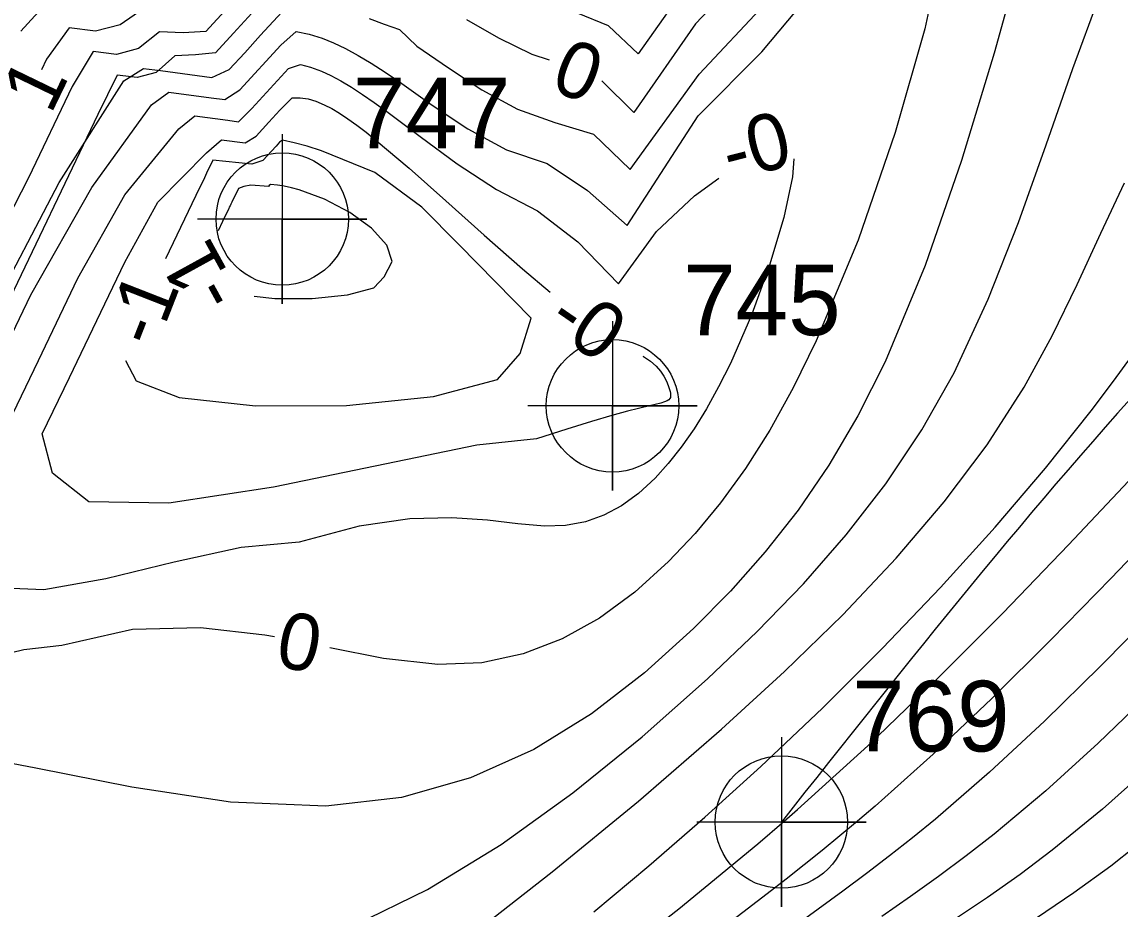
# Model space of a CAD drawing. Extents: x 2602990 to 2605851, y 618069 to 619180.
# Drawn here: x 2603876.92 to 2603915.79, y 618291.51 to 618322.91 of the extents above; entities that cross this region are included whole.
import ezdxf

# ---------------------------------------------------------------- set-up
doc = ezdxf.new("R2010")
doc.units = 0
for name, color, linetype in [('DTM Contours Major', 7, 'Continuous'), ('DTM Contours Major Text', 7, 'Continuous'), ('DTM Contours Minor', 7, 'Continuous'), ('DTM Contours Minor Text', 7, 'Continuous'), ('Exist DTM Breakline', 7, 'Continuous'), ('Exist DTM Breakline Cogo Number', 7, 'Continuous'), ('Exist DTM Breakline Cogo Point CELL', 7, 'Continuous'), ('Exist DTM Regular Point CELL', 7, 'Continuous'), ('Exist DTM Regular Point Cogo Number', 7, 'Continuous')]:
    doc.layers.add(name, color=color, linetype=linetype)

# ---------------------------------------------------------------- blocks, each defined once
blk = doc.blocks.new('EXIST DTM BREAKLINE COGO POINT')
at = {"layer": 'Exist DTM Breakline Cogo Point CELL'}
blk.add_lwpolyline([(0, 0.06), (0, -0.06), (0, 0), (0.06, 0), (-0.06, 0)], dxfattribs=at)
blk.add_circle((0, 0), 0.04688, dxfattribs=at)
blk = doc.blocks.new('EXIST DTM REGULAR POINT')
at = {"layer": 'Exist DTM Regular Point CELL'}
blk.add_lwpolyline([(0, 0.06), (0, -0.06), (0, 0), (0.06, 0), (-0.06, 0)], dxfattribs=at)
blk.add_circle((0, 0), 0.04688, dxfattribs=at)

msp = doc.modelspace()

# ---------------------------------------------------------------- linework, layer by layer
at = {"layer": 'DTM Contours Major'}
for points in [[(2603909.557, 618325.812), (2603908.875, 618322.669), (2603907.827, 618318.998), (2603906.514, 618315.186), (2603905.038, 618311.622), (2603904.223, 618309.958), (2603903.389, 618308.459), (2603902.532, 618307.108), (2603901.651, 618305.894), (2603900.744, 618304.8), (2603899.808, 618303.813), (2603898.612, 618302.732), (2603897.36, 618301.813), (2603896.045, 618301.075), (2603894.658, 618300.541), (2603893.191, 618300.23), (2603891.636, 618300.164), (2603889.72, 618300.385), (2603887.817, 618300.763)], [(2603875.352, 618309.357), (2603877.234, 618313.254), (2603879.386, 618317.046), (2603881.499, 618319.973), (2603882.118, 618320.431), (2603883.61, 618320.228), (2603884.104, 618320.166), (2603884.632, 618320.505), (2603886.079, 618322.089), (2603886.629, 618322.577), (2603887.079, 618322.484), (2603887.544, 618322.337), (2603887.95, 618322.172), (2603888.374, 618321.969), (2603888.817, 618321.729), (2603889.283, 618321.452), (2603889.772, 618321.138), (2603890.287, 618320.787), (2603891.443, 618319.967), (2603892.707, 618319.124), (2603894.067, 618318.39), (2603895.512, 618317.896), (2603896.942, 618316.945), (2603898.342, 618315.71), (2603900.859, 618319.588), (2603903.104, 618321.848), (2603905.196, 618324.358)], [(2603885.854, 618301.144), (2603885.515, 618301.209), (2603883.233, 618301.47), (2603880.835, 618301.403), (2603878.326, 618300.836), (2603876.979, 618300.681), (2603875.656, 618300.366), (2603874.432, 618300.035), (2603873.38, 618299.833), (2603872.574, 618299.905), (2603872.088, 618300.393)], [(2603917.184, 618294.398), (2603915.459, 618293.026), (2603914.155, 618292.084), (2603912.83, 618291.192)]]:
    msp.add_lwpolyline(points, dxfattribs=at)
at = {"layer": 'DTM Contours Minor'}
for points in [[(2603912.355, 618325.506), (2603911.332, 618321.811), (2603910.179, 618318.005), (2603908.892, 618314.294), (2603907.469, 618310.882), (2603906.504, 618308.968), (2603905.479, 618307.226), (2603904.39, 618305.63), (2603903.232, 618304.15), (2603902, 618302.761), (2603900.69, 618301.436), (2603898.96, 618299.87), (2603897.083, 618298.424), (2603895.037, 618297.164), (2603892.801, 618296.155), (2603890.354, 618295.462), (2603887.675, 618295.151), (2603884.303, 618295.299), (2603880.809, 618295.821), (2603877.407, 618296.493), (2603874.315, 618297.092)], [(2603902.812, 618325.013), (2603900.76, 618322.848), (2603898.581, 618319.711), (2603897.447, 618320.828)], [(2603900.698, 618324.581), (2603898.736, 618321.783), (2603897.683, 618322.771), (2603896.58, 618323.224)], [(2603884.898, 618324.186), (2603883.427, 618322.568), (2603882.624, 618322.52), (2603881.785, 618322.563), (2603881.037, 618321.974), (2603880.26, 618321.759), (2603879.438, 618321.868), (2603878.698, 618320.63), (2603877.148, 618317.391), (2603875.572, 618314.327)], [(2603876.62, 618288.906), (2603877.475, 618289.263), (2603878.708, 618289.413), (2603882.036, 618289.515), (2603883.996, 618289.679), (2603886.063, 618290.06), (2603888.661, 618290.931), (2603891.279, 618292.204), (2603893.88, 618293.796), (2603896.423, 618295.624), (2603898.87, 618297.606), (2603901.183, 618299.658), (2603902.939, 618301.332), (2603904.579, 618303.024), (2603906.098, 618304.76), (2603907.496, 618306.566), (2603908.768, 618308.468), (2603909.914, 618310.492), (2603911.125, 618313.093), (2603912.197, 618315.815), (2603913.177, 618318.567), (2603914.115, 618321.259), (2603915.056, 618323.798)], [(2603869.132, 618297.121), (2603869.74, 618298.862), (2603871.223, 618302.511), (2603873.311, 618307.3), (2603875.737, 618312.461), (2603878.231, 618317.225), (2603880.524, 618320.824), (2603881.216, 618321.268), (2603881.825, 618321.192), (2603883.636, 618320.945), (2603884.25, 618321.222), (2603884.804, 618321.82), (2603885.362, 618322.438), (2603886.571, 618323.76)], [(2603877.748, 618323.535), (2603876.877, 618322.582)], [(2603889.21, 618323.03), (2603889.739, 618322.833), (2603890.287, 618322.646), (2603890.895, 618322.051), (2603892.011, 618321.289), (2603893.2, 618320.505), (2603894.459, 618319.818), (2603895.782, 618319.35), (2603897.147, 618318.935), (2603898.445, 618317.693), (2603900.893, 618321.064), (2603903.214, 618323.543)], [(2603885.051, 618323.226), (2603884.408, 618322.515), (2603883.763, 618321.813), (2603883.064, 618321.744), (2603882.33, 618321.716), (2603881.67, 618321.118), (2603880.997, 618320.94), (2603880.285, 618321.033), (2603879.606, 618319.633), (2603876.236, 618312.608)], [(2603881.232, 618323.382), (2603880.396, 618322.809), (2603879.521, 618322.58), (2603878.592, 618322.699), (2603877.789, 618321.598), (2603877.606, 618321.22)], [(2603895.592, 618321.56), (2603894.976, 618321.762), (2603893.799, 618322.339), (2603892.662, 618322.987)], [(2603874.781, 618305.287), (2603877.499, 618310.931), (2603878.894, 618313.845), (2603880.561, 618316.786), (2603882.475, 618319.123), (2603883.031, 618319.589), (2603884.2, 618319.436), (2603884.585, 618319.379), (2603885.059, 618319.845), (2603886.354, 618321.261), (2603886.773, 618321.405), (2603887.137, 618321.31), (2603887.516, 618321.168), (2603887.85, 618321.012), (2603888.203, 618320.823), (2603888.577, 618320.602), (2603888.972, 618320.348), (2603889.39, 618320.061), (2603889.834, 618319.743), (2603891.018, 618318.854), (2603892.324, 618317.893), (2603893.718, 618316.976), (2603895.162, 618316.221), (2603896.595, 618315.123), (2603898.033, 618313.643), (2603899.377, 618315.49), (2603900.728, 618316.757), (2603901.583, 618317.385)], [(2603878.001, 618306.937), (2603877.633, 618308.33), (2603878.595, 618310.322), (2603879.562, 618312.342), (2603880.561, 618314.411), (2603881.728, 618316.53), (2603883.45, 618318.273), (2603883.976, 618318.739), (2603884.823, 618318.628), (2603885.203, 618318.869), (2603885.651, 618319.365), (2603886.045, 618319.79), (2603886.484, 618320.222), (2603886.766, 618320.23), (2603887.043, 618320.192), (2603887.325, 618320.109), (2603887.62, 618319.983), (2603887.882, 618319.845), (2603888.159, 618319.679), (2603888.454, 618319.483), (2603888.767, 618319.258), (2603889.101, 618319.004), (2603889.457, 618318.72), (2603890.625, 618317.731), (2603891.923, 618316.581), (2603893.284, 618315.363), (2603894.638, 618314.169), (2603895.616, 618313.344)], [(2603894.551, 618311.173), (2603894.943, 618312.425), (2603893.684, 618313.71), (2603892.392, 618315.017), (2603891.077, 618316.359), (2603889.411, 618317.578), (2603887.523, 618318.35), (2603887.017, 618318.513), (2603886.557, 618318.636), (2603886.139, 618318.722), (2603886.038, 618318.66), (2603885.971, 618318.588), (2603885.915, 618318.517), (2603885.442, 618318.001), (2603885.058, 618317.88), (2603883.676, 618318.017), (2603883.451, 618317.561), (2603883.375, 618317.394), (2603883.257, 618317.147), (2603883.199, 618317.034), (2603881.993, 618314.527)], [(2603904.242, 618318.065), (2603904.195, 618317.431), (2603903.882, 618315.988), (2603903.381, 618314.308), (2603902.738, 618312.537), (2603901.997, 618310.827), (2603901.58, 618309.994), (2603901.15, 618309.221), (2603900.709, 618308.509), (2603900.258, 618307.861), (2603899.797, 618307.278), (2603899.33, 618306.762), (2603898.746, 618306.221), (2603898.145, 618305.783), (2603897.519, 618305.449), (2603896.861, 618305.217), (2603896.161, 618305.089), (2603895.413, 618305.062), (2603894.469, 618305.144), (2603893.396, 618305.273), (2603892.139, 618305.361), (2603890.645, 618305.32), (2603888.859, 618305.061), (2603886.73, 618304.494), (2603884.681, 618304.306), (2603882.309, 618303.789), (2603879.886, 618303.204), (2603877.687, 618302.814), (2603875.982, 618302.88)], [(2603892.652, 618290.458), (2603895.685, 618292.83), (2603898.739, 618295.336), (2603901.681, 618297.879), (2603903.911, 618299.916), (2603905.973, 618301.927), (2603907.86, 618303.926), (2603909.566, 618305.927), (2603911.082, 618307.943), (2603912.4, 618309.989), (2603913.389, 618311.797), (2603914.276, 618313.618), (2603915.111, 618315.431), (2603915.947, 618317.216)], [(2603889.74, 618313.894), (2603890.021, 618314.426), (2603889.833, 618315.013), (2603889.294, 618315.608), (2603888.519, 618316.163), (2603887.625, 618316.633), (2603886.727, 618316.97), (2603886.461, 618317.042), (2603886.205, 618317.096), (2603885.958, 618317.134), (2603885.721, 618317.157), (2603885.67, 618317.124), (2603885.639, 618317.088), (2603885.014, 618317.131), (2603884.768, 618317.087), (2603884.578, 618317.017), (2603884.343, 618316.531), (2603884.306, 618316.464), (2603884.282, 618316.404), (2603884.25, 618316.35), (2603884.237, 618316.305), (2603884.011, 618315.846), (2603883.859, 618315.523)], [(2603885.136, 618313.199), (2603885.865, 618313.124), (2603887.193, 618313.124), (2603888.44, 618313.25), (2603889.368, 618313.505), (2603889.74, 618313.894)], [(2603897.166, 618291.411), (2603899.113, 618293.045), (2603901.09, 618294.764), (2603903.075, 618296.561), (2603905.253, 618298.626), (2603907.383, 618300.745), (2603909.431, 618302.888), (2603911.366, 618305.023), (2603913.156, 618307.12), (2603914.77, 618309.148), (2603915.559, 618310.2), (2603917.052, 618312.244)], [(2603898.898, 618311.084), (2603898.925, 618311.068), (2603899.162, 618310.904), (2603899.363, 618310.728), (2603899.521, 618310.549), (2603899.642, 618310.372), (2603899.733, 618310.201), (2603899.798, 618310.042), (2603899.861, 618309.833), (2603899.874, 618309.772), (2603899.88, 618309.716), (2603899.88, 618309.666), (2603899.871, 618309.621), (2603899.853, 618309.581), (2603899.816, 618309.538), (2603899.756, 618309.499), (2603899.666, 618309.461), (2603899.538, 618309.421), (2603899.138, 618309.319), (2603898.359, 618309.129), (2603897.794, 618308.979), (2603897.083, 618308.774), (2603896.203, 618308.503), (2603895.134, 618308.152), (2603893.018, 618307.933), (2603885.816, 618306.44), (2603882.117, 618305.882), (2603879.281, 618305.929), (2603878.001, 618306.937)], [(2603880.587, 618310.926), (2603880.957, 618310.209), (2603882.481, 618309.619), (2603885.186, 618309.329), (2603888.41, 618309.339), (2603891.487, 618309.649), (2603893.756, 618310.26), (2603894.551, 618311.173)], [(2603875.5, 618271.441), (2603878.343, 618274.102), (2603880.811, 618276.367), (2603882.156, 618277.579), (2603882.775, 618278.127), (2603883.372, 618278.647), (2603883.959, 618279.148), (2603884.545, 618279.637), (2603885.353, 618280.293), (2603886.205, 618280.965), (2603887.127, 618281.673), (2603889.302, 618283.302), (2603891.787, 618285.138), (2603894.49, 618287.146), (2603897.317, 618289.287), (2603900.173, 618291.525), (2603902.965, 618293.82), (2603903.904, 618294.626), (2603904.368, 618295.031), (2603906.858, 618297.291), (2603909.273, 618299.609), (2603911.635, 618301.983), (2603913.967, 618304.407), (2603916.293, 618306.875)], [(2603917.618, 618305.46), (2603915.472, 618303.227), (2603913.348, 618301.054), (2603911.247, 618298.967), (2603909.169, 618296.991), (2603907.115, 618295.15), (2603906.495, 618294.621), (2603905.874, 618294.102), (2603905.248, 618293.59), (2603904.613, 618293.08), (2603903.965, 618292.568), (2603903.301, 618292.05), (2603900.862, 618290.186)], [(2603917.077, 618302.112), (2603915.083, 618300.096), (2603913.11, 618298.167), (2603911.165, 618296.357), (2603909.258, 618294.698), (2603908.445, 618294.034), (2603907.632, 618293.394), (2603906.812, 618292.768), (2603905.976, 618292.145), (2603904.227, 618290.868)], [(2603916.878, 618299.182), (2603915.011, 618297.385), (2603913.159, 618295.7), (2603911.329, 618294.159), (2603910.348, 618293.392), (2603909.365, 618292.662), (2603908.37, 618291.952), (2603907.355, 618291.245)], [(2603916.939, 618296.624), (2603915.166, 618295.046), (2603913.392, 618293.596), (2603912.248, 618292.738), (2603911.095, 618291.926), (2603909.926, 618291.139)]]:
    msp.add_lwpolyline(points, dxfattribs=at)
at = {"layer": 'Exist DTM Breakline'}
msp.add_spline([(2603982.772, 618284.1), (2603975.04, 618306.641), (2603972.571, 618326.932), (2603955.432, 618332.542), (2603933.091, 618324.788), (2603903.802, 618294.591)], degree=3, dxfattribs=at)

# ---------------------------------------------------------------- block references
at = {"layer": 'Exist DTM Breakline Cogo Point CELL', "xscale": 50, "yscale": 50}
msp.add_blockref('EXIST DTM BREAKLINE COGO POINT', (2603903.802, 618294.591), dxfattribs=at)
at = {"layer": 'Exist DTM Regular Point CELL', "xscale": 50, "yscale": 50}
for p in [(2603886.131, 618315.935), (2603897.823, 618309.323)]:
    msp.add_blockref('EXIST DTM REGULAR POINT', p, dxfattribs=at)

# ---------------------------------------------------------------- texts
at = {"layer": 'DTM Contours Major Text'}
msp.add_text('0', height=2, rotation=169.0287, dxfattribs=at).set_placement((2603887.668, 618301.811))
at = {"layer": 'DTM Contours Minor Text'}
for s, rotation, p in [('0', 338.4767, (2603895.558, 618320.533)), ('1', 64.1869, (2603877.934, 618319.601)), ('-0', 14.3378, (2603901.982, 618317.28)), ('-1', 118.79, (2603884.659, 618313.268)), ('-1', 68.6669, (2603881.65, 618311.303)), ('-0', 325.457, (2603895.418, 618312.132))]:
    msp.add_text(s, height=2, rotation=rotation, dxfattribs=at).set_placement(p)
at = {"layer": 'Exist DTM Breakline Cogo Number'}
msp.add_text('769', height=2.5, dxfattribs=at).set_placement((2603906.302, 618297.091))
at = {"layer": 'Exist DTM Regular Point Cogo Number'}
for s, p in [('747', (2603888.631, 618318.435)), ('745', (2603900.323, 618311.823))]:
    msp.add_text(s, height=2.5, dxfattribs=at).set_placement(p)

doc.saveas('drawing.dxf')
